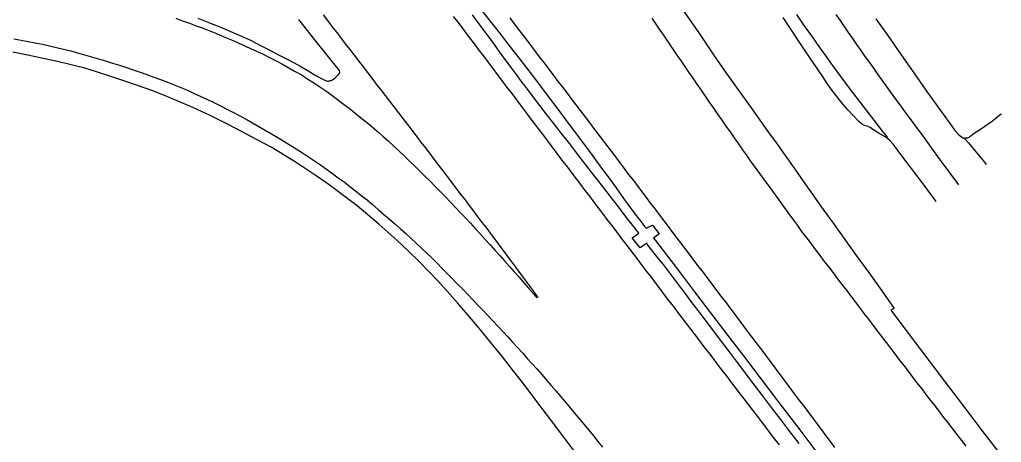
# Model space of a CAD drawing. Extents: x 1948091 to 1975253, y 787267 to 823306.
# Drawn here: x 1969417.4 to 1969754.7, y 797956.8 to 798101.9 of the extents above; entities that cross this region are included whole.
import ezdxf

# ---------------------------------------------------------------- set-up
doc = ezdxf.new("R2010")
doc.units = 0
doc.layers.add('RD_EX_Pavement_Markings', color=7, linetype='Continuous')
doc.layers.add('RD_EX_Road', color=7, linetype='Continuous')

msp = doc.modelspace()

# ---------------------------------------------------------------- linework, layer by layer
at = {"layer": 'RD_EX_Pavement_Markings'}
for points in [[(1969521.6, 798103.58), (1969523.12, 798101.6), (1969524.65, 798099.62), (1969526.18, 798097.64), (1969527.71, 798095.67), (1969529.24, 798093.69), (1969530.77, 798091.71), (1969532.3, 798089.73), (1969533.83, 798087.76), (1969535.35, 798085.78), (1969536.87, 798083.8), (1969538.4, 798081.82), (1969539.92, 798079.84), (1969541.45, 798077.86), (1969542.97, 798075.88), (1969544.5, 798073.9), (1969546.02, 798071.91), (1969547.55, 798069.93), (1969549.07, 798067.95), (1969550.59, 798065.97), (1969552.1, 798063.98), (1969553.62, 798061.99), (1969555.14, 798060.01), (1969556.65, 798058.02), (1969558.17, 798056.03), (1969559.69, 798054.05), (1969561.2, 798052.06), (1969562.72, 798050.07), (1969564.23, 798048.09), (1969565.75, 798046.1), (1969567.26, 798044.11), (1969568.77, 798042.12), (1969570.29, 798040.13), (1969571.8, 798038.14), (1969573.31, 798036.15), (1969574.83, 798034.16), (1969576.34, 798032.17), (1969577.85, 798030.18), (1969579.36, 798028.19), (1969580.88, 798026.2), (1969582.38, 798024.2), (1969583.86, 798022.19), (1969585.34, 798020.18), (1969586.83, 798018.17), (1969588.31, 798016.16), (1969589.8, 798014.15), (1969591.28, 798012.14), (1969592.77, 798010.13), (1969594.25, 798008.12), (1969595.4, 798006.56)], [(1969715.54, 798061.53), (1969714, 798063.5), (1969712.47, 798065.47), (1969710.94, 798067.45), (1969709.42, 798069.43), (1969707.89, 798071.41), (1969706.37, 798073.39), (1969704.86, 798075.38), (1969703.35, 798077.38), (1969701.84, 798079.37), (1969700.33, 798081.36), (1969698.83, 798083.36), (1969697.37, 798085.38), (1969695.91, 798087.41), (1969694.45, 798089.44), (1969692.99, 798091.46), (1969691.54, 798093.5), (1969690.1, 798095.55), (1969688.66, 798097.59), (1969687.22, 798099.63), (1969685.78, 798101.68), (1969684.39, 798103.75)], [(1969697.86, 798103.7), (1969699.28, 798101.64), (1969700.69, 798099.58), (1969702.11, 798097.52), (1969703.53, 798095.46), (1969704.96, 798093.42), (1969706.4, 798091.38), (1969707.84, 798089.34), (1969709.28, 798087.29), (1969710.73, 798085.25), (1969712.17, 798083.21), (1969713.61, 798081.17), (1969715.06, 798079.14), (1969716.54, 798077.12), (1969718.02, 798075.11), (1969719.51, 798073.1), (1969720.99, 798071.09), (1969722.47, 798069.07), (1969723.95, 798067.06), (1969725.42, 798065.04), (1969726.9, 798063.02), (1969728.37, 798061), (1969729.84, 798058.99), (1969731.32, 798056.97), (1969732.79, 798054.95), (1969734.27, 798052.93), (1969735.75, 798050.92), (1969737.23, 798048.91), (1969738.72, 798046.9), (1969740, 798045.16)], [(1969471, 798102.4), (1969473.36, 798101.58), (1969475.71, 798100.74), (1969478.05, 798099.86), (1969480.38, 798098.98), (1969482.72, 798098.1), (1969485.04, 798097.17), (1969487.33, 798096.19), (1969489.63, 798095.21), (1969491.93, 798094.23), (1969494.2, 798093.2), (1969496.47, 798092.16), (1969498.75, 798091.12), (1969501, 798090.05), (1969503.23, 798088.92), (1969505.46, 798087.8), (1969507.68, 798086.66), (1969509.85, 798085.42), (1969512.02, 798084.19), (1969514.19, 798082.95), (1969516.3, 798081.6), (1969518.39, 798080.24), (1969520.48, 798078.87), (1969522.54, 798077.46), (1969524.59, 798076.04), (1969526.59, 798074.54), (1969528.57, 798073.01), (1969530.55, 798071.49), (1969532.5, 798069.93), (1969534.46, 798068.37), (1969536.4, 798066.81), (1969538.32, 798065.2), (1969540.23, 798063.6), (1969542.13, 798061.98), (1969543.98, 798060.29), (1969545.83, 798058.61), (1969547.67, 798056.92), (1969549.46, 798055.18), (1969551.26, 798053.44), (1969553.06, 798051.71), (1969554.85, 798049.96), (1969556.61, 798048.19), (1969558.38, 798046.42), (1969560.14, 798044.65), (1969561.91, 798042.88), (1969563.66, 798041.11), (1969565.38, 798039.29), (1969567.1, 798037.47), (1969568.81, 798035.65), (1969570.53, 798033.84), (1969572.24, 798032.02), (1969573.93, 798030.17), (1969575.62, 798028.33), (1969577.31, 798026.49), (1969578.99, 798024.64), (1969580.68, 798022.8), (1969582.35, 798020.93), (1969584, 798019.07), (1969585.66, 798017.2), (1969587.32, 798015.33), (1969588.98, 798013.46), (1969590.62, 798011.57), (1969592.25, 798009.68), (1969593.89, 798007.79), (1969595.1, 798006.4)], [(1969566.36, 798103.07), (1969567.88, 798101.08), (1969569.39, 798099.09), (1969570.91, 798097.11), (1969572.41, 798095.11), (1969573.92, 798093.12), (1969575.43, 798091.12), (1969576.93, 798089.13), (1969578.44, 798087.13), (1969579.94, 798085.14), (1969581.45, 798083.14), (1969582.96, 798081.15), (1969584.46, 798079.15), (1969585.97, 798077.16), (1969587.47, 798075.16), (1969588.98, 798073.17), (1969590.49, 798071.18), (1969591.99, 798069.18), (1969593.5, 798067.19), (1969595, 798065.19), (1969596.51, 798063.2), (1969598.02, 798061.2), (1969599.52, 798059.21), (1969601.03, 798057.21), (1969602.53, 798055.22), (1969604.04, 798053.23), (1969605.56, 798051.24), (1969607.07, 798049.25), (1969608.58, 798047.26), (1969610.1, 798045.27), (1969611.61, 798043.28), (1969613.12, 798041.29), (1969614.64, 798039.3), (1969616.15, 798037.31), (1969617.67, 798035.33), (1969619.18, 798033.34), (1969620.69, 798031.35), (1969622.21, 798029.36), (1969623.72, 798027.37), (1969625.23, 798025.38), (1969626.75, 798023.39), (1969628.26, 798021.4), (1969629.77, 798019.42), (1969631.29, 798017.43), (1969632.8, 798015.44), (1969634.31, 798013.45), (1969635.83, 798011.46), (1969637.34, 798009.47), (1969638.85, 798007.48), (1969640.37, 798005.49), (1969641.88, 798003.51), (1969643.39, 798001.52), (1969644.91, 797999.53), (1969646.42, 797997.54), (1969647.94, 797995.56), (1969649.46, 797993.57), (1969650.98, 797991.59), (1969652.5, 797989.61), (1969654.02, 797987.62), (1969655.54, 797985.64), (1969657.06, 797983.65), (1969658.58, 797981.67), (1969660.1, 797979.68), (1969661.62, 797977.7), (1969663.13, 797975.72), (1969664.65, 797973.73), (1969666.17, 797971.75), (1969667.69, 797969.76), (1969669.21, 797967.78), (1969670.73, 797965.79), (1969672.25, 797963.81), (1969673.77, 797961.83), (1969675.29, 797959.84), (1969676.8, 797957.85), (1969678.32, 797955.87)], [(1969585.8, 798102.52), (1969587.31, 798100.53), (1969588.82, 798098.54), (1969590.34, 798096.55), (1969591.85, 798094.56), (1969593.36, 798092.57), (1969594.88, 798090.58), (1969596.39, 798088.59), (1969597.9, 798086.6), (1969599.42, 798084.61), (1969600.93, 798082.62), (1969602.44, 798080.63), (1969603.96, 798078.65), (1969605.47, 798076.66), (1969606.98, 798074.67), (1969608.49, 798072.68), (1969610.01, 798070.69), (1969611.52, 798068.7), (1969613.03, 798066.71), (1969614.55, 798064.72), (1969616.06, 798062.73), (1969617.57, 798060.74), (1969619.08, 798058.75), (1969620.6, 798056.76), (1969622.1, 798054.77), (1969623.61, 798052.78), (1969625.12, 798050.78), (1969626.63, 798048.79), (1969628.14, 798046.8), (1969629.65, 798044.81), (1969631.16, 798042.81), (1969632.67, 798040.82), (1969634.18, 798038.83), (1969635.68, 798036.84), (1969637.19, 798034.84), (1969638.7, 798032.85), (1969640.21, 798030.86), (1969641.72, 798028.87), (1969643.23, 798026.88), (1969644.75, 798024.89), (1969646.26, 798022.9), (1969647.77, 798020.91), (1969649.28, 798018.92), (1969650.79, 798016.93), (1969652.3, 798014.94), (1969653.82, 798012.95), (1969655.33, 798010.96), (1969656.84, 798008.97), (1969658.35, 798006.98), (1969659.86, 798004.99), (1969661.37, 798003), (1969662.88, 798001), (1969664.38, 797999.01), (1969665.88, 797997.01), (1969667.38, 797995.01), (1969668.88, 797993.01), (1969670.38, 797991.01), (1969671.88, 797989.01), (1969673.38, 797987.01), (1969674.88, 797985.02), (1969676.38, 797983.02), (1969677.88, 797981.02), (1969679.38, 797979.02), (1969680.88, 797977.02), (1969682.38, 797975.02), (1969683.88, 797973.02), (1969685.39, 797971.03), (1969686.89, 797969.03), (1969688.39, 797967.03), (1969689.89, 797965.03), (1969691.39, 797963.03), (1969692.89, 797961.04), (1969694.39, 797959.04), (1969695.89, 797957.04), (1969697.39, 797955.04)], [(1969634.57, 798102.49), (1969635.97, 798100.42), (1969637.38, 798098.36), (1969638.78, 798096.29), (1969640.19, 798094.22), (1969641.59, 798092.15), (1969643, 798090.09), (1969644.41, 798088.02), (1969645.82, 798085.96), (1969647.24, 798083.9), (1969648.66, 798081.85), (1969650.08, 798079.79), (1969651.5, 798077.73), (1969652.92, 798075.68), (1969654.34, 798073.62), (1969655.76, 798071.56), (1969657.18, 798069.51), (1969658.61, 798067.46), (1969660.05, 798065.41), (1969661.48, 798063.36), (1969662.91, 798061.31), (1969664.34, 798059.26), (1969665.77, 798057.21), (1969667.2, 798055.17), (1969668.66, 798053.14), (1969670.14, 798051.12), (1969671.61, 798049.1), (1969673.09, 798047.08), (1969674.56, 798045.07), (1969676.03, 798043.05), (1969677.5, 798041.02), (1969678.97, 798039), (1969680.43, 798036.98), (1969681.9, 798034.95), (1969683.37, 798032.93), (1969684.84, 798030.91), (1969686.3, 798028.88), (1969687.8, 798026.88), (1969689.32, 798024.9), (1969690.83, 798022.91), (1969692.34, 798020.92), (1969693.86, 798018.93), (1969695.37, 798016.94), (1969696.89, 798014.96), (1969698.4, 798012.97), (1969699.92, 798010.98), (1969701.43, 798008.99), (1969702.94, 798007.01), (1969704.46, 798005.02), (1969705.98, 798003.03), (1969707.49, 798001.04), (1969709.01, 797999.05), (1969710.52, 797997.07), (1969712.04, 797995.08), (1969713.55, 797993.09), (1969715.07, 797991.1), (1969716.58, 797989.12), (1969718.1, 797987.13), (1969719.61, 797985.14), (1969721.13, 797983.16), (1969722.66, 797981.18), (1969724.18, 797979.2), (1969725.71, 797977.22), (1969727.24, 797975.24), (1969728.76, 797973.26), (1969730.29, 797971.29), (1969731.81, 797969.31), (1969733.34, 797967.33), (1969734.87, 797965.35), (1969736.39, 797963.37), (1969737.92, 797961.39), (1969739.45, 797959.41), (1969740.97, 797957.43), (1969742.5, 797955.45)], [(1969415.37, 798095.35), (1969417.82, 798094.9), (1969420.27, 798094.43), (1969422.72, 798093.96), (1969425.17, 798093.48), (1969427.6, 798092.92), (1969430.03, 798092.35), (1969432.46, 798091.78), (1969434.89, 798091.21), (1969437.29, 798090.53), (1969439.69, 798089.85), (1969442.09, 798089.17), (1969444.49, 798088.49), (1969446.87, 798087.76), (1969449.26, 798087.02), (1969451.64, 798086.27), (1969454.02, 798085.52), (1969456.39, 798084.74), (1969458.74, 798083.9), (1969461.09, 798083.06), (1969463.44, 798082.21), (1969465.79, 798081.37), (1969468.12, 798080.46), (1969470.43, 798079.53), (1969472.75, 798078.6), (1969475.07, 798077.67), (1969477.34, 798076.63), (1969479.6, 798075.57), (1969481.86, 798074.51), (1969484.12, 798073.45), (1969486.35, 798072.33), (1969488.58, 798071.19), (1969490.8, 798070.05), (1969493.02, 798068.91), (1969495.23, 798067.74), (1969497.39, 798066.5), (1969499.56, 798065.25), (1969501.73, 798064.01), (1969503.88, 798062.75), (1969506.02, 798061.46), (1969508.16, 798060.17), (1969510.3, 798058.88), (1969512.43, 798057.57), (1969514.52, 798056.2), (1969516.6, 798054.83), (1969518.69, 798053.45), (1969520.76, 798052.06), (1969522.79, 798050.59), (1969524.81, 798049.13), (1969526.84, 798047.67), (1969528.86, 798046.19), (1969530.82, 798044.65), (1969532.79, 798043.11), (1969534.76, 798041.57), (1969536.72, 798040.03), (1969538.62, 798038.4), (1969540.52, 798036.78), (1969542.42, 798035.16), (1969544.33, 798033.54), (1969546.2, 798031.88), (1969548.06, 798030.22), (1969549.93, 798028.56), (1969551.8, 798026.89), (1969553.63, 798025.19), (1969555.44, 798023.47), (1969557.25, 798021.74), (1969559.06, 798020.02), (1969560.83, 798018.26), (1969562.59, 798016.48), (1969564.35, 798014.7), (1969566.11, 798012.93), (1969567.85, 798011.14), (1969569.59, 798009.34), (1969571.32, 798007.54), (1969573.06, 798005.74), (1969574.79, 798003.94), (1969576.51, 798002.12), (1969578.22, 798000.31), (1969579.94, 797998.49), (1969581.66, 797996.67), (1969583.37, 797994.85), (1969585.09, 797993.04), (1969586.76, 797991.18), (1969588.44, 797989.33), (1969590.12, 797987.48), (1969591.8, 797985.62), (1969593.47, 797983.77), (1969595.15, 797981.92), (1969596.81, 797980.05), (1969598.43, 797978.15), (1969600.05, 797976.24), (1969601.67, 797974.34), (1969603.29, 797972.44), (1969604.91, 797970.54), (1969606.53, 797968.63), (1969608.12, 797966.7), (1969609.71, 797964.77), (1969611.31, 797962.85), (1969612.9, 797960.92), (1969614.49, 797959), (1969616.08, 797957.07), (1969617.65, 797955.13)]]:
    msp.add_lwpolyline(points, dxfattribs=at)
at = {"layer": 'RD_EX_Road'}
for points in [[(1969643.89, 798107.27), (1969647.8, 798101.61), (1969650.72, 798097.36), (1969653.27, 798093.61), (1969655.8, 798089.86), (1969659.96, 798083.94), (1969665.75, 798075.83), (1969668.71, 798071.69), (1969674.49, 798063.57), (1969677.38, 798059.5), (1969680.36, 798055.28), (1969683.45, 798050.93), (1969686.62, 798046.43), (1969689.95, 798041.74), (1969693.47, 798036.79), (1969697.2, 798031.59), (1969701.13, 798026.14), (1969705.19, 798020.49), (1969709.34, 798014.72), (1969713.57, 798008.81), (1969717.87, 798002.78), (1969716.75, 798002.12), (1969726.89, 797988.71), (1969735.08, 797977.89), (1969741.31, 797969.67), (1969745.59, 797964.03), (1969748.81, 797959.81), (1969754.7, 797952.09)], [(1969685.18, 797956.38), (1969682.02, 797960.51), (1969678.87, 797964.63), (1969675.74, 797968.75), (1969672.61, 797972.87), (1969669.54, 797976.92), (1969666.56, 797980.85), (1969663.68, 797984.65), (1969660.9, 797988.33), (1969658.2, 797991.89), (1969655.57, 797995.37), (1969653, 797998.75), (1969650.51, 798002.04), (1969648.16, 798005.15), (1969646.03, 798007.97), (1969644.12, 798010.51), (1969642.43, 798012.76), (1969640.67, 798015.08), (1969638.56, 798017.81), (1969637.14, 798019.62), (1969633.27, 798024.53), (1969632.82, 798025.12), (1969630.55, 798023.56), (1969627.86, 798027.05), (1969630.13, 798028.57), (1969629.76, 798029.04), (1969628.06, 798031.25), (1969626.4, 798033.4), (1969624.79, 798035.49), (1969623.23, 798037.52), (1969621.54, 798039.7), (1969619.55, 798042.27), (1969617.27, 798045.21), (1969614.69, 798048.54), (1969611.94, 798052.07), (1969609.16, 798055.64), (1969606.36, 798059.24), (1969603.52, 798062.87), (1969600.79, 798066.37), (1969598.33, 798069.54), (1969596.13, 798072.41), (1969594.2, 798074.95), (1969592.54, 798077.15), (1969591.17, 798078.97), (1969590.08, 798080.41), (1969589.28, 798081.48), (1969588.39, 798082.67), (1969587.04, 798084.49), (1969585.24, 798086.93), (1969582.97, 798090.01), (1969580.47, 798093.4), (1969577.97, 798096.79), (1969575.45, 798100.18), (1969572.92, 798103.57)], [(1969576.34, 798104.81), (1969581.17, 798098.66), (1969585.95, 798092.57), (1969590.4, 798086.85), (1969594.61, 798081.38), (1969598.65, 798076.02), (1969602.61, 798070.73), (1969606.56, 798065.45), (1969610.42, 798060.28), (1969614.09, 798055.36), (1969617.33, 798050.98), (1969619.91, 798047.45), (1969622.28, 798044.16), (1969624.91, 798040.51), (1969626.26, 798038.66), (1969628.76, 798035.28), (1969630.89, 798032.48), (1969632.09, 798030.92), (1969632.29, 798030.66), (1969632.59, 798030.28), (1969634.77, 798031.32), (1969637.06, 798028.42), (1969635.22, 798026.9), (1969635.87, 798026.06), (1969638.48, 798022.66), (1969641.07, 798019.27), (1969644.42, 798014.87), (1969649.3, 798008.44), (1969655.07, 798000.85), (1969661.08, 797992.99), (1969664.13, 797988.99), (1969667.19, 797984.99), (1969670.23, 797980.99), (1969673.27, 797977), (1969676.31, 797973.01), (1969679.35, 797969.02), (1969682.39, 797965.02), (1969685.43, 797961.03), (1969688.51, 797956.96), (1969691.68, 797952.78)], [(1969478.56, 798102.48), (1969482.64, 798100.83), (1969486.68, 798099.19), (1969490.42, 798097.64), (1969493.61, 798096.27), (1969496.7, 798094.84), (1969500.1, 798093.11), (1969503.5, 798091.34), (1969506.56, 798089.79), (1969509.29, 798088.41), (1969511.69, 798087.12), (1969513.93, 798085.86), (1969516.13, 798084.59), (1969518.03, 798083.47), (1969519.34, 798082.69), (1969520.39, 798082.08), (1969521.5, 798081.5), (1969522.46, 798081.05), (1969522.8, 798080.92), (1969523.03, 798080.86), (1969523.23, 798080.85), (1969523.44, 798080.85), (1969523.66, 798080.88), (1969523.9, 798080.93), (1969524.14, 798080.99), (1969524.37, 798081.08), (1969524.59, 798081.18), (1969525.01, 798081.43), (1969525.4, 798081.69), (1969525.81, 798082), (1969526.37, 798082.51), (1969527.04, 798083.2), (1969527.27, 798083.51), (1969527.39, 798083.78), (1969527.41, 798084.02), (1969527.22, 798084.42), (1969525.8, 798086.34), (1969523.01, 798089.78), (1969518.8, 798095.04), (1969513.34, 798101.97)], [(1969732.35, 798039.52), (1969730.35, 798042.16), (1969727.8, 798045.52), (1969724.92, 798049.35), (1969721.9, 798053.39), (1969719.29, 798056.86), (1969717.61, 798059.01), (1969716.5, 798060.27), (1969715.6, 798061.12), (1969714.74, 798061.72), (1969713.76, 798062.25), (1969712.71, 798062.81), (1969711.65, 798063.52), (1969710.59, 798064.26), (1969709.57, 798064.89), (1969709.07, 798065.16), (1969708.59, 798065.37), (1969708.12, 798065.53), (1969707.67, 798065.63), (1969707.15, 798065.83), (1969706.5, 798066.28), (1969705.7, 798066.98), (1969703.78, 798068.97), (1969702.01, 798070.89), (1969700.41, 798072.68), (1969698.57, 798074.95), (1969696.52, 798077.66), (1969694.85, 798080.04), (1969693.49, 798082.13), (1969691.54, 798085.05), (1969689.01, 798088.75), (1969686.87, 798091.89), (1969685.2, 798094.37), (1969683.51, 798096.92), (1969681.68, 798099.69), (1969679.67, 798102.73)], [(1969711.55, 798102.23), (1969715.87, 798096.1), (1969720.26, 798089.84), (1969724.58, 798083.69), (1969728.78, 798077.72), (1969732.83, 798072.03), (1969734.65, 798069.48), (1969737.32, 798065.78), (1969738.83, 798063.77), (1969739.93, 798062.52), (1969740.39, 798062.12), (1969741.14, 798061.58), (1969741.45, 798061.39), (1969741.72, 798061.27), (1969742.01, 798061.09), (1969742.39, 798060.76), (1969743.43, 798059.62), (1969744.94, 798057.78), (1969747.08, 798055.19), (1969748.91, 798052.96), (1969749.53, 798052.2)], [(1969583.29, 797986.13), (1969579.2, 797991.19), (1969575.15, 797996.08), (1969571.37, 798000.56), (1969567.76, 798004.73), (1969564.23, 798008.72), (1969560.9, 798012.37), (1969557.89, 798015.56), (1969554.72, 798018.78), (1969550.88, 798022.51), (1969547.07, 798026.12), (1969543.93, 798028.98), (1969540.81, 798031.69), (1969537.05, 798034.86), (1969533.28, 798037.96), (1969530.16, 798040.44), (1969526.93, 798042.85), (1969522.87, 798045.73), (1969518.87, 798048.5), (1969515.83, 798050.61), (1969512.72, 798052.67), (1969508.49, 798055.29), (1969503.74, 798058.1), (1969499.03, 798060.72), (1969494.07, 798063.35), (1969488.57, 798066.18), (1969482.78, 798069.03), (1969476.91, 798071.72), (1969471.5, 798074.07), (1969467.08, 798075.92), (1969462.8, 798077.59), (1969457.83, 798079.37), (1969452.81, 798081.09), (1969448.4, 798082.58), (1969444.16, 798083.93), (1969439.71, 798085.23), (1969435.1, 798086.46), (1969430.41, 798087.56), (1969425.48, 798088.63), (1969420.13, 798089.74), (1969415.02, 798090.77)], [(1969754.69, 798069.52), (1969754.22, 798069.18), (1969751.65, 798067.13), (1969747.84, 798064.48), (1969745.39, 798062.82), (1969743.87, 798061.74), (1969743.02, 798061.26), (1969742.62, 798061.2), (1969742.07, 798061.29)], [(1969608.43, 797953.1), (1969603.29, 797959.94), (1969598.76, 797965.96), (1969594.77, 797971.25), (1969591.02, 797976.18), (1969587.22, 797981.13), (1969583.29, 797986.13)]]:
    msp.add_lwpolyline(points, dxfattribs=at)

doc.saveas('drawing.dxf')
